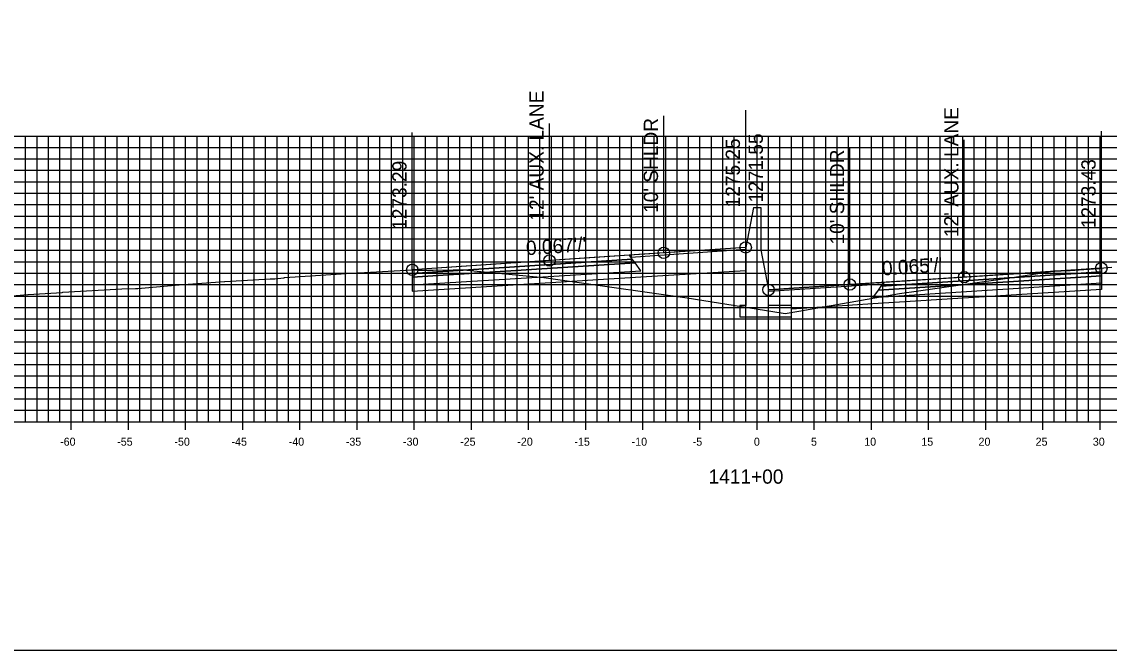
# Model space of a CAD drawing. Extents: x 674939 to 678919, y 750652 to 765176.
# Drawn here: x 678674.2 to 678769.3, y 757132.6 to 757187.6 of the extents above; entities that cross this region are included whole.
import ezdxf

# ---------------------------------------------------------------- set-up
doc = ezdxf.new("R2010")
doc.units = 0
for name, color, linetype in [('R_Alt Surface', 7, 'Continuous'), ('R_Axis', 7, 'Continuous'), ('R_Axis Annot', 7, 'Continuous'), ('R_Exist Surface', 7, 'Continuous'), ('R_Fin Surface', 7, 'Continuous'), ('R_Grid', 7, 'Continuous'), ('R_No Plot', 7, 'Continuous'), ('R_Proposed Road', 7, 'Continuous'), ('R_Xsect Elev', 7, 'Continuous'), ('R_Xsect Slope', 7, 'Continuous')]:
    doc.layers.add(name, color=color, linetype=linetype)

msp = doc.modelspace()

# ---------------------------------------------------------------- linework, layer by layer
at = {"layer": 'R_Alt Surface'}
for points in [[(678708.363, 757165.515), (678708.363, 757165.185), (678727.863, 757166.441), (678727.613, 757166.781)], [(678708.363, 757165.185), (678708.363, 757164.525), (678728.363, 757165.761), (678727.863, 757166.441)], [(678768.648, 757165.323), (678768.648, 757164.663), (678748.648, 757163.393), (678749.148, 757164.073)], [(678768.648, 757165.653), (678768.648, 757165.323), (678749.148, 757164.073), (678749.398, 757164.413)]]:
    msp.add_lwpolyline(points, close=True, dxfattribs=at)
for points in [[(678708.363, 757164.525), (678708.363, 757163.985), (678728.363, 757165.221)], [(678728.363, 757165.221), (678737.533, 757165.787)], [(678768.648, 757164.663), (678768.649, 757164.123), (678748.648, 757162.853)], [(678748.648, 757162.853), (678741.533, 757162.401)]]:
    msp.add_lwpolyline(points, dxfattribs=at)
at = {"layer": 'R_Axis'}
for p, q in [((678678.533, 757151.851), (678678.533, 757153.251)), ((678683.533, 757151.851), (678683.533, 757153.251)), ((678688.533, 757151.851), (678688.533, 757153.251)), ((678693.533, 757151.851), (678693.533, 757153.251)), ((678698.533, 757151.851), (678698.533, 757153.251)), ((678703.533, 757151.851), (678703.533, 757153.251)), ((678708.533, 757151.851), (678708.533, 757153.251)), ((678713.533, 757151.851), (678713.533, 757153.251)), ((678718.533, 757151.851), (678718.533, 757153.251)), ((678723.533, 757151.851), (678723.533, 757153.251)), ((678728.533, 757151.851), (678728.533, 757153.251)), ((678733.533, 757151.851), (678733.533, 757153.251)), ((678738.533, 757151.851), (678738.533, 757153.251)), ((678743.533, 757151.851), (678743.533, 757153.251)), ((678748.533, 757151.851), (678748.533, 757153.251)), ((678753.533, 757151.851), (678753.533, 757153.251)), ((678758.533, 757151.851), (678758.533, 757153.251)), ((678763.533, 757151.851), (678763.533, 757153.251)), ((678768.533, 757151.851), (678768.533, 757153.251)), ((678638.533, 757152.551), (678838.533, 757152.551))]:
    msp.add_line(p, q, dxfattribs=at)
at = {"layer": 'R_Exist Surface'}
msp.add_lwpolyline([(678673.349, 757163.566), (678674.729, 757163.684), (678674.752, 757163.686), (678677.722, 757163.87), (678677.79, 757163.874), (678682.943, 757164.165), (678684.142, 757164.203), (678684.142, 757164.203), (678684.358, 757164.221), (678684.979, 757164.274), (678684.979, 757164.274), (678687.929, 757164.526), (678687.957, 757164.528), (678691.931, 757164.808), (678691.973, 757164.811), (678695.926, 757165.059), (678695.938, 757165.06), (678695.945, 757165.059), (678696.338, 757165.066), (678696.351, 757165.068), (678697.138, 757165.155), (678697.183, 757165.158), (678697.208, 757165.159), (678703.473, 757165.571), (678703.478, 757165.57), (678703.525, 757165.574), (678703.667, 757165.581), (678708.34, 757165.846), (678708.362, 757165.845), (678708.363, 757165.845), (678708.388, 757165.843), (678708.948, 757165.819), (678710.106, 757165.813), (678710.203, 757165.814), (678711.94, 757165.849), (678711.956, 757165.849), (678712.541, 757165.851), (678712.819, 757165.827), (678719.879, 757165.16), (678729.728, 757163.776), (678732.408, 757163.399), (678739.899, 757162.192), (678740.986, 757162.015), (678742.196, 757162.222), (678750.981, 757163.756), (678752.663, 757163.99), (678761.046, 757165.194), (678761.615, 757165.28), (678764.576, 757165.742), (678764.762, 757165.748), (678765.123, 757165.743), (678765.921, 757165.796), (678767.123, 757165.872), (678767.602, 757165.9), (678768.323, 757165.949), (678768.499, 757165.963), (678768.648, 757165.983), (678768.859, 757166.011), (678769.562, 757166.069)], dxfattribs=at)
at = {"layer": 'R_Fin Surface'}
for points in [[(678737.533, 757167.804), (678730.363, 757167.322), (678720.363, 757166.65), (678708.363, 757165.845)], [(678768.648, 757165.983), (678756.648, 757165.206), (678746.648, 757164.559), (678739.533, 757164.098)]]:
    msp.add_lwpolyline(points, dxfattribs=at)
for points in [[(678708.363, 757165.845), (678708.363, 757165.515), (678727.613, 757166.781), (678727.363, 757167.121)], [(678727.481, 757166.96), (678737.533, 757167.644), (678737.533, 757167.804), (678727.363, 757167.121)], [(678768.648, 757165.983), (678768.648, 757165.653), (678749.398, 757164.413), (678749.648, 757164.753)], [(678749.53, 757164.593), (678739.533, 757163.938), (678739.533, 757164.098), (678749.648, 757164.753)]]:
    msp.add_lwpolyline(points, close=True, dxfattribs=at)
at = {"layer": 'R_Grid'}
for p, q in [((678638.533, 757177.551), (678838.533, 757177.551)), ((678674.533, 757152.551), (678674.533, 757177.551)), ((678675.533, 757152.551), (678675.533, 757177.551)), ((678676.533, 757152.551), (678676.533, 757177.551)), ((678677.533, 757152.551), (678677.533, 757177.551)), ((678678.533, 757152.551), (678678.533, 757177.551)), ((678679.533, 757152.551), (678679.533, 757177.551)), ((678680.533, 757152.551), (678680.533, 757177.551)), ((678681.533, 757152.551), (678681.533, 757177.551)), ((678682.533, 757152.551), (678682.533, 757177.551)), ((678683.533, 757152.551), (678683.533, 757177.551)), ((678684.533, 757152.551), (678684.533, 757177.551)), ((678685.533, 757152.551), (678685.533, 757177.551)), ((678686.533, 757152.551), (678686.533, 757177.551)), ((678687.533, 757152.551), (678687.533, 757177.551)), ((678688.533, 757152.551), (678688.533, 757177.551)), ((678689.533, 757152.551), (678689.533, 757177.551)), ((678690.533, 757152.551), (678690.533, 757177.551)), ((678691.533, 757152.551), (678691.533, 757177.551)), ((678692.533, 757152.551), (678692.533, 757177.551)), ((678693.533, 757152.551), (678693.533, 757177.551)), ((678694.533, 757152.551), (678694.533, 757177.551)), ((678695.533, 757152.551), (678695.533, 757177.551)), ((678696.533, 757152.551), (678696.533, 757177.551)), ((678697.533, 757152.551), (678697.533, 757177.551)), ((678698.533, 757152.551), (678698.533, 757177.551)), ((678699.533, 757152.551), (678699.533, 757177.551)), ((678700.533, 757152.551), (678700.533, 757177.551)), ((678701.533, 757152.551), (678701.533, 757177.551)), ((678702.533, 757152.551), (678702.533, 757177.551)), ((678703.533, 757152.551), (678703.533, 757177.551)), ((678704.533, 757152.551), (678704.533, 757177.551)), ((678705.533, 757152.551), (678705.533, 757177.551)), ((678706.533, 757152.551), (678706.533, 757177.551)), ((678707.533, 757152.551), (678707.533, 757177.551)), ((678708.533, 757152.551), (678708.533, 757177.551)), ((678709.533, 757152.551), (678709.533, 757177.551)), ((678710.533, 757152.551), (678710.533, 757177.551)), ((678711.533, 757152.551), (678711.533, 757177.551)), ((678712.533, 757152.551), (678712.533, 757177.551)), ((678713.533, 757152.551), (678713.533, 757177.551)), ((678714.533, 757152.551), (678714.533, 757177.551)), ((678715.533, 757152.551), (678715.533, 757177.551)), ((678716.533, 757152.551), (678716.533, 757177.551)), ((678717.533, 757152.551), (678717.533, 757177.551)), ((678718.533, 757152.551), (678718.533, 757177.551)), ((678719.533, 757152.551), (678719.533, 757177.551)), ((678720.533, 757152.551), (678720.533, 757177.551)), ((678721.533, 757152.551), (678721.533, 757177.551)), ((678722.533, 757152.551), (678722.533, 757177.551)), ((678723.533, 757152.551), (678723.533, 757177.551)), ((678724.533, 757152.551), (678724.533, 757177.551)), ((678725.533, 757152.551), (678725.533, 757177.551)), ((678726.533, 757152.551), (678726.533, 757177.551)), ((678727.533, 757152.551), (678727.533, 757177.551)), ((678728.533, 757152.551), (678728.533, 757177.551)), ((678729.533, 757152.551), (678729.533, 757177.551)), ((678730.533, 757152.551), (678730.533, 757177.551)), ((678731.533, 757152.551), (678731.533, 757177.551)), ((678732.533, 757152.551), (678732.533, 757177.551)), ((678733.533, 757152.551), (678733.533, 757177.551)), ((678734.533, 757152.551), (678734.533, 757177.551)), ((678735.533, 757152.551), (678735.533, 757177.551)), ((678736.533, 757152.551), (678736.533, 757177.551)), ((678737.533, 757152.551), (678737.533, 757177.551)), ((678738.533, 757152.551), (678738.533, 757177.551)), ((678739.533, 757152.551), (678739.533, 757177.551)), ((678740.533, 757152.551), (678740.533, 757177.551)), ((678741.533, 757152.551), (678741.533, 757177.551)), ((678742.533, 757152.551), (678742.533, 757177.551)), ((678743.533, 757152.551), (678743.533, 757177.551)), ((678744.533, 757152.551), (678744.533, 757177.551)), ((678745.533, 757152.551), (678745.533, 757177.551)), ((678746.533, 757152.551), (678746.533, 757177.551)), ((678747.533, 757152.551), (678747.533, 757177.551)), ((678748.533, 757152.551), (678748.533, 757177.551)), ((678749.533, 757152.551), (678749.533, 757177.551)), ((678750.533, 757152.551), (678750.533, 757177.551)), ((678751.533, 757152.551), (678751.533, 757177.551)), ((678752.533, 757152.551), (678752.533, 757177.551)), ((678753.533, 757152.551), (678753.533, 757177.551)), ((678754.533, 757152.551), (678754.533, 757177.551)), ((678755.533, 757152.551), (678755.533, 757177.551)), ((678756.533, 757152.551), (678756.533, 757177.551)), ((678757.533, 757152.551), (678757.533, 757177.551)), ((678758.533, 757152.551), (678758.533, 757177.551)), ((678759.533, 757152.551), (678759.533, 757177.551)), ((678760.533, 757152.551), (678760.533, 757177.551)), ((678761.533, 757152.551), (678761.533, 757177.551)), ((678762.533, 757152.551), (678762.533, 757177.551)), ((678763.533, 757152.551), (678763.533, 757177.551)), ((678764.533, 757152.551), (678764.533, 757177.551)), ((678765.533, 757152.551), (678765.533, 757177.551)), ((678766.533, 757152.551), (678766.533, 757177.551)), ((678767.533, 757152.551), (678767.533, 757177.551)), ((678768.533, 757152.551), (678768.533, 757177.551)), ((678638.533, 757176.551), (678838.533, 757176.551)), ((678638.533, 757175.551), (678838.533, 757175.551)), ((678638.533, 757174.551), (678838.533, 757174.551)), ((678638.533, 757173.551), (678838.533, 757173.551)), ((678638.533, 757172.551), (678838.533, 757172.551)), ((678638.533, 757171.551), (678838.533, 757171.551)), ((678638.533, 757170.551), (678838.533, 757170.551)), ((678638.533, 757169.551), (678838.533, 757169.551)), ((678638.533, 757168.551), (678838.533, 757168.551)), ((678638.533, 757167.551), (678838.533, 757167.551)), ((678638.533, 757166.551), (678838.533, 757166.551)), ((678638.533, 757165.551), (678838.533, 757165.551)), ((678638.533, 757164.551), (678838.533, 757164.551)), ((678638.533, 757163.551), (678838.533, 757163.551)), ((678638.533, 757162.551), (678838.533, 757162.551)), ((678638.533, 757161.551), (678838.533, 757161.551)), ((678638.533, 757160.551), (678838.533, 757160.551)), ((678638.533, 757159.551), (678838.533, 757159.551)), ((678638.533, 757158.551), (678838.533, 757158.551)), ((678638.533, 757157.551), (678838.533, 757157.551)), ((678638.533, 757156.551), (678838.533, 757156.551)), ((678638.533, 757155.551), (678838.533, 757155.551)), ((678638.533, 757154.551), (678838.533, 757154.551)), ((678638.533, 757153.551), (678838.533, 757153.551)), ((678638.533, 757152.551), (678838.533, 757152.551))]:
    msp.add_line(p, q, dxfattribs=at)
at = {"layer": 'R_No Plot'}
msp.add_lwpolyline([(678578.533, 757132.551), (678918.533, 757132.551), (678918.533, 757352.551), (678578.533, 757352.551)], close=True, dxfattribs=at)
for centre in [(678737.533, 757167.804), (678720.363, 757166.65), (678730.363, 757167.322), (678708.363, 757165.845), (678768.648, 757165.983), (678756.648, 757165.206), (678739.533, 757164.098), (678746.648, 757164.559)]:
    msp.add_circle(centre, 0.5, dxfattribs=at)
at = {"layer": 'R_Proposed Road'}
for points in [[(678738.203, 757171.304), (678737.533, 757167.804)], [(678738.203, 757171.304), (678738.203, 757171.304)], [(678738.203, 757171.304), (678738.863, 757171.304)], [(678738.863, 757171.304), (678738.863, 757167.598)], [(678737.533, 757167.804), (678737.533, 757162.723), (678737.033, 757162.723), (678737.033, 757161.723), (678741.533, 757161.723), (678741.533, 757162.723), (678739.533, 757162.723), (678739.533, 757164.098)], [(678738.863, 757167.598), (678739.533, 757164.098)]]:
    msp.add_lwpolyline(points, dxfattribs=at)
at = {"layer": 'R_Xsect Elev'}
for p, q in [((678737.533, 757167.804), (678737.533, 757179.804)), ((678720.363, 757166.65), (678720.363, 757178.65)), ((678730.363, 757167.322), (678730.363, 757179.322)), ((678708.363, 757165.845), (678708.363, 757177.845)), ((678768.648, 757165.983), (678768.648, 757177.983)), ((678746.648, 757164.559), (678746.648, 757176.559)), ((678756.648, 757165.206), (678756.648, 757177.206)), ((678739.533, 757164.098), (678739.533, 757176.098))]:
    msp.add_line(p, q, dxfattribs=at)

# ---------------------------------------------------------------- texts
at = {"layer": 'R_Axis Annot'}
for s, height, p in [('-60', 0.7, (678677.552, 757150.451)), ('-55', 0.7, (678682.546, 757150.451)), ('-50', 0.7, (678687.552, 757150.451)), ('-45', 0.7, (678692.546, 757150.451)), ('-40', 0.7, (678697.552, 757150.451)), ('-35', 0.7, (678702.546, 757150.451)), ('-30', 0.7, (678707.552, 757150.451)), ('-25', 0.7, (678712.546, 757150.451)), ('-20', 0.7, (678717.552, 757150.451)), ('-15', 0.7, (678722.546, 757150.451)), ('-10', 0.7, (678727.552, 757150.451)), ('-5', 0.7, (678732.896, 757150.451)), ('0', 0.7, (678738.252, 757150.451)), ('5', 0.7, (678743.246, 757150.451)), ('10', 0.7, (678747.902, 757150.451)), ('15', 0.7, (678752.896, 757150.451)), ('20', 0.7, (678757.902, 757150.451)), ('25', 0.7, (678762.896, 757150.451)), ('30', 0.7, (678767.902, 757150.451)), ('1411+00', 1.25, (678734.281, 757147.126))]:
    msp.add_text(s, height=height, dxfattribs=at).set_placement(p)
at = {"layer": 'R_Xsect Elev'}
for s, p in [("12' AUX. LANE", (678719.863, 757170.15)), ("12' AUX. LANE", (678756.148, 757168.706)), ("10' SHLDR", (678729.863, 757170.822)), ('1271.55', (678739.033, 757171.736)), ('1275.25', (678737.033, 757171.304)), ("10' SHLDR", (678746.148, 757168.059)), ('1273.29', (678707.863, 757169.345)), ('1273.43', (678768.148, 757169.483))]:
    msp.add_text(s, height=1.25, rotation=90, dxfattribs=at).set_placement(p)
at = {"layer": 'R_Xsect Slope'}
for s, rotation, p in [("0.067'/'", 3.84211, (678718.355, 757167.117)), ("0.065'/'", 3.70457, (678749.499, 757165.344))]:
    msp.add_text(s, height=1.25, rotation=rotation, dxfattribs=at).set_placement(p)

doc.saveas('drawing.dxf')
